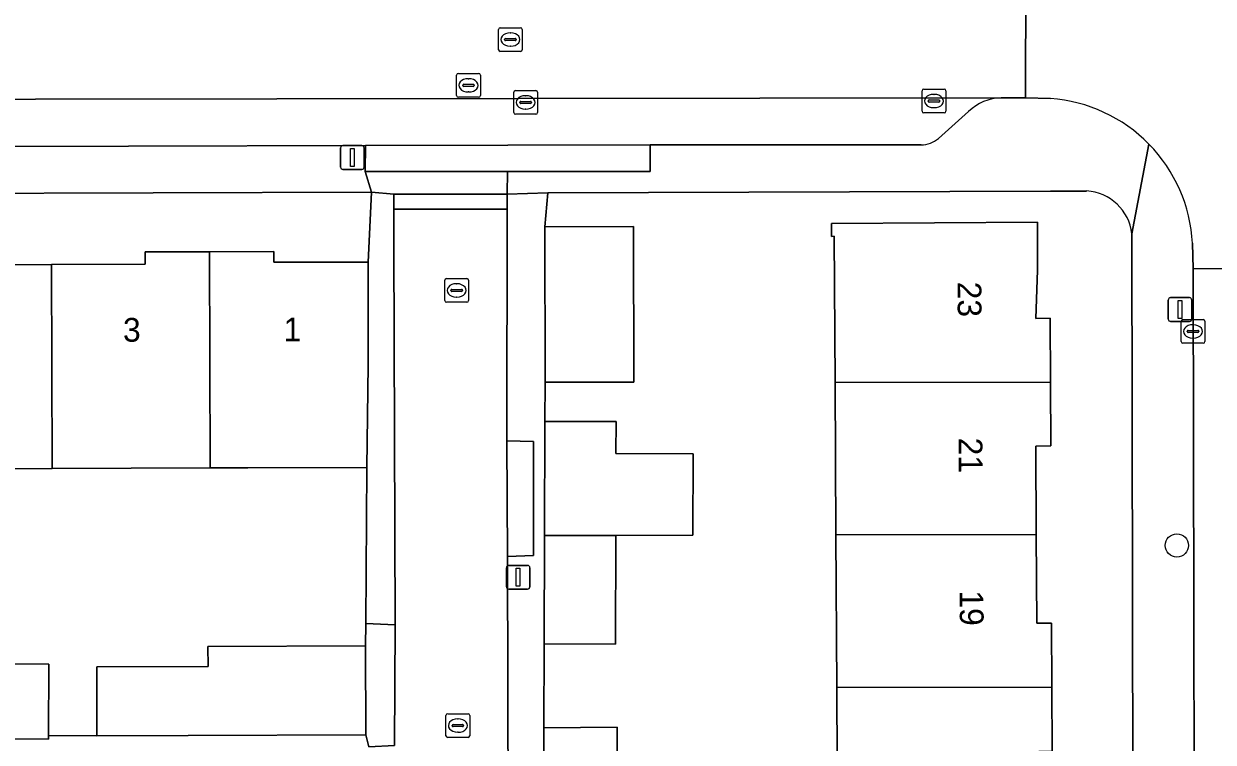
# Model space of a CAD drawing. Extents: x 160732 to 162107, y 387428 to 388479.
# Drawn here: x 161107.5 to 161157.5, y 387922.6 to 387952.9 of the extents above; entities that cross this region are included whole.
import ezdxf

# ---------------------------------------------------------------- set-up
doc = ezdxf.new("R2010")
doc.units = 0
for name, color, linetype in [('IMGEO_Boom', 7, 'Continuous'), ('IMGEO_Erf', 7, 'Continuous'), ('IMGEO_Kolk', 7, 'Continuous'), ('IMGEO_Lichtmast', 7, 'Continuous'), ('IMGEO_Muur', 7, 'Continuous'), ('IMGEO_Pand', 7, 'Continuous'), ('IMGEO_Pand_nummerreeks', 7, 'Continuous'), ('IMGEO_Parkeervlak_open', 7, 'Continuous'), ('IMGEO_Rijbaan_lokaal_open', 7, 'Continuous'), ('IMGEO_Rioolput', 7, 'Continuous'), ('IMGEO_Voetpad_open', 7, 'Continuous')]:
    doc.layers.add(name, color=color, linetype=linetype)

msp = doc.modelspace()

# ---------------------------------------------------------------- linework, layer by layer
at = {"layer": 'IMGEO_Boom'}
msp.add_circle((161156.022, 387930.913), 0.489, dxfattribs=at)
at = {"layer": 'IMGEO_Erf'}
msp.add_lwpolyline([(161122.165, 387945.783), (161076.252, 387945.633), (161076.255, 387944.912), (161076.155, 387941.053), (161082.113, 387941.075), (161082.123, 387942.692), (161086.217, 387942.721), (161086.215, 387943.253), (161088.905, 387943.262), (161091.596, 387943.272), (161091.599, 387942.713), (161095.538, 387942.727), (161099.475, 387942.741), (161099.473, 387943.285), (161102.112, 387943.294), (161104.751, 387943.304), (161104.753, 387942.72), (161108.7, 387942.734), (161112.643, 387942.748), (161112.642, 387943.265), (161115.348, 387943.274), (161118.054, 387943.284), (161118.056, 387942.831), (161122.025, 387942.831)], close=True, dxfattribs=at)
for points in [[(161152.229, 387945.827), (161150.708, 387945.822), (161129.57, 387945.746), (161129.449, 387944.321), (161133.173, 387944.328), (161133.187, 387937.79), (161129.463, 387937.783), (161129.443, 387936.134), (161132.443, 387936.127), (161132.44, 387934.777), (161135.679, 387934.769), (161135.671, 387931.343), (161132.431, 387931.337), (161132.42, 387926.764), (161129.42, 387926.772), (161129.402, 387923.242), (161132.486, 387923.268), (161132.524, 387918.598)], [(161141.757, 387918.614), (161141.721, 387924.932), (161141.685, 387931.353), (161141.649, 387937.772), (161141.615, 387943.921), (161141.508, 387943.92), (161141.505, 387944.463), (161150.157, 387944.514), (161150.168, 387942.492), (161150.086, 387940.469), (161150.698, 387940.473), (161150.713, 387937.788), (161150.728, 387935.1), (161150.089, 387935.096), (161150.109, 387931.368), (161150.13, 387927.638), (161150.75, 387927.642), (161150.765, 387924.948), (161150.781, 387922.254)], [(161154.217, 387897.663), (161154.127, 387944.025)], [(161102.178, 387925.935), (161108.596, 387925.912), (161108.586, 387922.912), (161110.618, 387922.905), (161110.608, 387925.803), (161115.287, 387925.818), (161115.285, 387926.663), (161121.915, 387926.685), (161121.921, 387927.626), (161121.964, 387934.199), (161116.965, 387934.181), (161115.382, 387934.175), (161108.733, 387934.151), (161102.147, 387934.127)]]:
    msp.add_lwpolyline(points, dxfattribs=at)
msp.add_arc((161152.118, 387943.81), 2.021, 6.1222, 86.8503, dxfattribs=at)
at = {"layer": 'IMGEO_Kolk'}
for p, q in [((161128.142, 387949.13), (161128.142, 387949.982)), ((161128.217, 387950.056), (161129.069, 387950.056)), ((161128.63, 387949.836), (161128.655, 387949.836)), ((161129.143, 387949.982), (161129.143, 387949.13)), ((161145.31, 387949.188), (161145.31, 387950.04)), ((161145.385, 387950.114), (161146.237, 387950.114)), ((161145.798, 387949.894), (161145.823, 387949.894)), ((161146.311, 387950.04), (161146.311, 387949.188)), ((161128.401, 387949.55), (161128.401, 387949.562)), ((161128.839, 387949.513), (161128.441, 387949.513)), ((161128.444, 387949.599), (161128.842, 387949.599)), ((161128.653, 387949.276), (161128.628, 387949.276)), ((161128.885, 387949.562), (161128.885, 387949.55)), ((161145.569, 387949.608), (161145.569, 387949.62)), ((161146.007, 387949.571), (161145.609, 387949.571)), ((161145.612, 387949.657), (161146.01, 387949.657)), ((161145.821, 387949.334), (161145.796, 387949.334)), ((161146.053, 387949.62), (161146.053, 387949.608)), ((161129.069, 387949.056), (161128.217, 387949.056)), ((161146.237, 387949.114), (161145.385, 387949.114)), ((161125.242, 387941.219), (161125.242, 387942.071)), ((161125.317, 387942.145), (161126.169, 387942.145)), ((161125.73, 387941.925), (161125.755, 387941.925)), ((161126.243, 387942.071), (161126.243, 387941.219)), ((161125.501, 387941.639), (161125.501, 387941.651)), ((161125.939, 387941.602), (161125.541, 387941.602)), ((161125.544, 387941.688), (161125.942, 387941.688)), ((161125.753, 387941.365), (161125.728, 387941.365)), ((161125.985, 387941.651), (161125.985, 387941.639)), ((161126.169, 387941.145), (161125.317, 387941.145)), ((161156.201, 387939.493), (161156.201, 387940.345)), ((161156.276, 387940.419), (161157.128, 387940.419)), ((161157.202, 387940.345), (161157.202, 387939.493)), ((161156.46, 387939.913), (161156.46, 387939.925)), ((161156.898, 387939.876), (161156.5, 387939.876)), ((161156.503, 387939.962), (161156.901, 387939.962)), ((161156.689, 387940.199), (161156.714, 387940.199)), ((161156.944, 387939.925), (161156.944, 387939.913)), ((161157.128, 387939.419), (161156.276, 387939.419)), ((161156.712, 387939.639), (161156.687, 387939.639)), ((161125.367, 387923.833), (161126.219, 387923.833)), ((161125.292, 387922.907), (161125.292, 387923.759)), ((161125.551, 387923.327), (161125.551, 387923.339)), ((161125.989, 387923.29), (161125.591, 387923.29)), ((161125.594, 387923.376), (161125.992, 387923.376)), ((161125.78, 387923.613), (161125.805, 387923.613)), ((161126.035, 387923.339), (161126.035, 387923.327)), ((161126.293, 387923.759), (161126.293, 387922.907)), ((161126.219, 387922.833), (161125.367, 387922.833)), ((161125.803, 387923.053), (161125.778, 387923.053))]:
    msp.add_line(p, q, dxfattribs=at)
for points in [[(161128.142, 387949.13), (161128.142, 387949.982)], [(161128.217, 387950.056), (161129.069, 387950.056)], [(161129.143, 387949.982), (161129.143, 387949.13)], [(161145.31, 387949.188), (161145.31, 387950.04)], [(161145.385, 387950.114), (161146.237, 387950.114)], [(161146.311, 387950.04), (161146.311, 387949.188)], [(161129.069, 387949.056), (161128.217, 387949.056)], [(161146.237, 387949.114), (161145.385, 387949.114)], [(161125.242, 387941.219), (161125.242, 387942.071)], [(161125.317, 387942.145), (161126.169, 387942.145)], [(161126.243, 387942.071), (161126.243, 387941.219)], [(161126.169, 387941.145), (161125.317, 387941.145)], [(161156.201, 387939.493), (161156.201, 387940.345)], [(161156.276, 387940.419), (161157.128, 387940.419)], [(161157.202, 387940.345), (161157.202, 387939.493)], [(161157.128, 387939.419), (161156.276, 387939.419)], [(161125.367, 387923.833), (161126.219, 387923.833)], [(161125.292, 387922.907), (161125.292, 387923.759)], [(161126.293, 387923.759), (161126.293, 387922.907)], [(161126.219, 387922.833), (161125.367, 387922.833)]]:
    msp.add_lwpolyline(points, dxfattribs=at)
for centre, radius, start, end in [((161128.219, 387949.98), 0.0765, 91.552, 178.448), ((161128.219, 387949.98), 0.0765, 91.552, 178.448), ((161129.067, 387949.98), 0.0765, 1.552, 88.448), ((161129.067, 387949.98), 0.0765, 1.552, 88.448), ((161145.387, 387950.038), 0.0765, 91.552, 178.448), ((161145.387, 387950.038), 0.0765, 91.552, 178.448), ((161146.235, 387950.038), 0.0765, 1.552, 88.448), ((161146.235, 387950.038), 0.0765, 1.552, 88.448), ((161128.441, 387949.559), 0.0403, 85.8775, 175.7526), ((161128.438, 387949.549), 0.0366, 178.938, 274.7102), ((161128.842, 387949.556), 0.043, 264.8664, 352.4533), ((161128.846, 387949.561), 0.0386, 1.7309, 96.639), ((161145.609, 387949.617), 0.0403, 85.8775, 175.7526), ((161145.606, 387949.607), 0.0366, 178.938, 274.7102), ((161146.01, 387949.614), 0.043, 264.8664, 352.4533), ((161146.014, 387949.619), 0.0386, 1.7309, 96.639), ((161128.219, 387949.132), 0.0765, 181.552, 268.448), ((161128.219, 387949.132), 0.0765, 181.552, 268.448), ((161129.067, 387949.132), 0.0765, 271.552, 358.448), ((161129.067, 387949.132), 0.0765, 271.552, 358.448), ((161145.387, 387949.19), 0.0765, 181.552, 268.448), ((161145.387, 387949.19), 0.0765, 181.552, 268.448), ((161146.235, 387949.19), 0.0765, 271.552, 358.448), ((161146.235, 387949.19), 0.0765, 271.552, 358.448), ((161125.319, 387942.069), 0.0765, 91.552, 178.448), ((161125.319, 387942.069), 0.0765, 91.552, 178.448), ((161126.167, 387942.069), 0.0765, 1.552, 88.448), ((161126.167, 387942.069), 0.0765, 1.552, 88.448), ((161125.541, 387941.648), 0.0403, 85.8775, 175.7526), ((161125.538, 387941.638), 0.0366, 178.938, 274.7102), ((161125.942, 387941.645), 0.043, 264.8664, 352.4533), ((161125.946, 387941.65), 0.0386, 1.7309, 96.639), ((161125.319, 387941.221), 0.0765, 181.552, 268.448), ((161125.319, 387941.221), 0.0765, 181.552, 268.448), ((161126.167, 387941.221), 0.0765, 271.552, 358.448), ((161126.167, 387941.221), 0.0765, 271.552, 358.448), ((161156.278, 387940.343), 0.0765, 91.552, 178.448), ((161156.278, 387940.343), 0.0765, 91.552, 178.448), ((161157.126, 387940.343), 0.0765, 1.552, 88.448), ((161157.126, 387940.343), 0.0765, 1.552, 88.448), ((161156.5, 387939.922), 0.0403, 85.8775, 175.7526), ((161156.497, 387939.912), 0.0366, 178.938, 274.7102), ((161156.901, 387939.919), 0.043, 264.8664, 352.4533), ((161156.905, 387939.924), 0.0386, 1.7309, 96.639), ((161156.278, 387939.495), 0.0765, 181.552, 268.448), ((161156.278, 387939.495), 0.0765, 181.552, 268.448), ((161157.126, 387939.495), 0.0765, 271.552, 358.448), ((161157.126, 387939.495), 0.0765, 271.552, 358.448), ((161125.369, 387923.757), 0.0765, 91.552, 178.448), ((161125.369, 387923.757), 0.0765, 91.552, 178.448), ((161126.217, 387923.757), 0.0765, 1.552, 88.448), ((161126.217, 387923.757), 0.0765, 1.552, 88.448), ((161125.591, 387923.336), 0.0403, 85.8775, 175.7526), ((161125.588, 387923.326), 0.0366, 178.938, 274.7102), ((161125.992, 387923.333), 0.043, 264.8664, 352.4533), ((161125.996, 387923.338), 0.0386, 1.7309, 96.639), ((161125.369, 387922.909), 0.0765, 181.552, 268.448), ((161125.369, 387922.909), 0.0765, 181.552, 268.448), ((161126.217, 387922.909), 0.0765, 271.552, 358.448), ((161126.217, 387922.909), 0.0765, 271.552, 358.448)]:
    msp.add_arc(centre, radius, start, end, dxfattribs=at)
for centre, major_axis, ratio, start_param, end_param in [((161128.629, 387949.556), (-0.387, 0.002), 0.722429, 4.712389, 7.853982), ((161128.654, 387949.556), (-0.39, 0.002), 0.717154, 1.570796, 4.712389), ((161145.797, 387949.614), (-0.387, 0.002), 0.722429, 4.712389, 7.853982), ((161145.822, 387949.614), (-0.39, 0.002), 0.717154, 1.570796, 4.712389), ((161125.729, 387941.645), (-0.387, 0.002), 0.722429, 4.712389, 7.853982), ((161125.754, 387941.645), (-0.39, 0.002), 0.717154, 1.570796, 4.712389), ((161156.688, 387939.919), (-0.387, 0.002), 0.722429, 4.712389, 7.853982), ((161156.713, 387939.919), (-0.39, 0.002), 0.717154, 1.570796, 4.712389), ((161125.779, 387923.333), (-0.387, 0.002), 0.722429, 4.712389, 7.853982), ((161125.804, 387923.333), (-0.39, 0.002), 0.717154, 1.570796, 4.712389)]:
    msp.add_ellipse(centre, major_axis=major_axis, ratio=ratio, start_param=start_param, end_param=end_param, dxfattribs=at)
at = {"layer": 'IMGEO_Lichtmast'}
for p, q in [((161120.861, 387946.837), (161120.861, 387947.637)), ((161120.861, 387947.637), (161120.861, 387946.837)), ((161120.961, 387947.737), (161121.751, 387947.737)), ((161121.751, 387947.737), (161120.961, 387947.737)), ((161121.851, 387947.637), (161121.851, 387946.837)), ((161121.851, 387946.837), (161121.851, 387947.637)), ((161121.751, 387946.737), (161120.961, 387946.737)), ((161120.961, 387946.737), (161121.751, 387946.737)), ((161155.76, 387941.34), (161156.55, 387941.34)), ((161156.55, 387941.34), (161155.76, 387941.34)), ((161155.66, 387940.44), (161155.66, 387941.24)), ((161155.66, 387941.24), (161155.66, 387940.44)), ((161156.65, 387941.24), (161156.65, 387940.44)), ((161156.65, 387940.44), (161156.65, 387941.24)), ((161156.55, 387940.34), (161155.76, 387940.34)), ((161155.76, 387940.34), (161156.55, 387940.34)), ((161127.83, 387929.176), (161127.83, 387929.976)), ((161127.83, 387929.976), (161127.83, 387929.176)), ((161127.93, 387930.076), (161128.72, 387930.076)), ((161128.72, 387930.076), (161127.93, 387930.076)), ((161128.82, 387929.976), (161128.82, 387929.176)), ((161128.82, 387929.176), (161128.82, 387929.976)), ((161128.72, 387929.076), (161127.93, 387929.076)), ((161127.93, 387929.076), (161128.72, 387929.076))]:
    msp.add_line(p, q, dxfattribs=at)
for points in [[(161121.281, 387947.612), (161121.431, 387947.612), (161121.431, 387946.862), (161121.281, 387946.862), (161121.281, 387947.612)], [(161156.08, 387941.215), (161156.23, 387941.215), (161156.23, 387940.465), (161156.08, 387940.465), (161156.08, 387941.215)], [(161128.25, 387929.951), (161128.4, 387929.951), (161128.4, 387929.201), (161128.25, 387929.201), (161128.25, 387929.951)]]:
    msp.add_lwpolyline(points, dxfattribs=at)
for centre, start, end in [((161120.961, 387947.637), 90, 180), ((161120.961, 387947.637), 90, 180), ((161121.751, 387947.637), 0, 90), ((161121.751, 387947.637), 360, 90), ((161120.961, 387946.837), 180, 270), ((161120.961, 387946.837), 180, 270), ((161121.751, 387946.837), 270, 0), ((161121.751, 387946.837), 270, 0), ((161155.76, 387941.24), 90, 180), ((161155.76, 387941.24), 90, 180), ((161156.55, 387941.24), 0, 90), ((161156.55, 387941.24), 360, 90), ((161155.76, 387940.44), 180, 270), ((161155.76, 387940.44), 180, 270), ((161156.55, 387940.44), 270, 0), ((161156.55, 387940.44), 270, 0), ((161127.93, 387929.976), 90, 180), ((161127.93, 387929.976), 90, 180), ((161128.72, 387929.976), 0, 90), ((161128.72, 387929.976), 360, 90), ((161127.93, 387929.176), 180, 270), ((161127.93, 387929.176), 180, 270), ((161128.72, 387929.176), 270, 0), ((161128.72, 387929.176), 270, 0)]:
    msp.add_arc(centre, 0.1, start, end, dxfattribs=at)
at = {"layer": 'IMGEO_Muur'}
for points in [[(161121.964, 387934.199), (161121.921, 387927.626)], [(161121.921, 387927.626), (161121.915, 387926.685)]]:
    msp.add_lwpolyline(points, dxfattribs=at)
at = {"layer": 'IMGEO_Pand'}
for points in [[(161133.187, 387937.79), (161133.173, 387944.328), (161129.449, 387944.321), (161129.463, 387937.783)], [(161150.168, 387942.492), (161150.157, 387944.514), (161141.505, 387944.463), (161141.508, 387943.92), (161141.615, 387943.921), (161141.649, 387937.772), (161150.713, 387937.788), (161150.698, 387940.473), (161150.086, 387940.469)], [(161108.7, 387942.734), (161104.753, 387942.72), (161104.751, 387943.304), (161102.112, 387943.294), (161102.147, 387934.127), (161108.733, 387934.151)], [(161115.348, 387943.274), (161112.642, 387943.265), (161112.643, 387942.748), (161108.7, 387942.734), (161108.733, 387934.151), (161115.382, 387934.175)], [(161115.348, 387943.274), (161115.382, 387934.175), (161116.965, 387934.181), (161121.964, 387934.199), (161122.025, 387938.515), (161122.025, 387942.831), (161118.056, 387942.831), (161118.054, 387943.284)], [(161141.649, 387937.772), (161141.685, 387931.353), (161150.109, 387931.368), (161150.089, 387935.096), (161150.728, 387935.1), (161150.713, 387937.788)], [(161129.443, 387936.134), (161129.431, 387931.331), (161132.431, 387931.337), (161135.671, 387931.343), (161135.679, 387934.769), (161132.44, 387934.777), (161132.443, 387936.127)], [(161129.431, 387931.331), (161129.42, 387926.772), (161132.42, 387926.764), (161132.431, 387931.337)], [(161150.765, 387924.948), (161150.75, 387927.642), (161150.13, 387927.638), (161150.109, 387931.368), (161141.685, 387931.353), (161141.721, 387924.932)], [(161121.915, 387926.685), (161115.285, 387926.663), (161115.287, 387925.818), (161110.608, 387925.803), (161110.618, 387922.905), (161114.448, 387922.918), (161121.928, 387922.943)], [(161108.596, 387925.912), (161102.178, 387925.935), (161102.19, 387922.788), (161108.585, 387922.765), (161108.586, 387922.912)], [(161150.218, 387922.251), (161150.781, 387922.254), (161150.765, 387924.948), (161141.721, 387924.932), (161141.757, 387918.614), (161148.126, 387918.625), (161148.128, 387918.338), (161150.24, 387918.35), (161150.238, 387918.629)], [(161132.524, 387918.598), (161132.486, 387923.268), (161129.402, 387923.242), (161129.441, 387918.592)]]:
    msp.add_lwpolyline(points, close=True, dxfattribs=at)
at = {"layer": 'IMGEO_Parkeervlak_open'}
for points in [[(161148.632, 387949.743), (161077.57, 387949.644)], [(161146.001, 387948.039), (161147.268, 387949.177)], [(161080.678, 387947.622), (161101.967, 387947.685), (161121.902, 387947.745), (161133.879, 387947.773), (161145.267, 387947.764)]]:
    msp.add_lwpolyline(points, dxfattribs=at)
for centre, radius, start, end in [((161148.665, 387947.736), 2.007, 90.9491, 134.1235), ((161145.247, 387948.935), 1.171, 270.9849, 310.093)]:
    msp.add_arc(centre, radius, start, end, dxfattribs=at)
at = {"layer": 'IMGEO_Rijbaan_lokaal_open'}
for points in [[(161153.502, 387954.799), (161149.674, 387954.744), (161149.664, 387949.751), (161150.715, 387949.719)], [(161034.358, 387949.531), (161065.931, 387949.61), (161067.466, 387949.615), (161077.57, 387949.644), (161148.632, 387949.743), (161149.664, 387949.751), (161149.674, 387954.744)], [(161156.678, 387943.627), (161156.704, 387942.547), (161161.618, 387942.56), (161161.599, 387947.756), (161161.64, 387949.955)], [(161122.958, 387914.162), (161127.926, 387914.225), (161127.885, 387930.449), (161127.846, 387935.311), (161127.866, 387945.068), (161123.097, 387945.063), (161123.102, 387943.562), (161123.156, 387927.578), (161123.128, 387922.5)], [(161161.627, 387913.926), (161161.627, 387913.997), (161161.618, 387942.56), (161156.704, 387942.547), (161156.776, 387906.254), (161156.817, 387879.896), (161156.803, 387874.965), (161156.836, 387859.504), (161161.733, 387859.513), (161161.702, 387896.422)]]:
    msp.add_lwpolyline(points, dxfattribs=at)
for centre, radius, start, end in [((161150.238, 387943.285), 6.451, 44.3981, 85.7565), ((161150.235, 387943.287), 6.452, 3.0205, 44.3707)]:
    msp.add_arc(centre, radius, start, end, dxfattribs=at)
at = {"layer": 'IMGEO_Rioolput'}
for p, q in [((161127.5, 387951.774), (161127.5, 387952.626)), ((161127.575, 387952.7), (161128.427, 387952.7)), ((161127.988, 387952.48), (161128.013, 387952.48)), ((161128.501, 387952.626), (161128.501, 387951.774)), ((161127.759, 387952.194), (161127.759, 387952.206)), ((161128.197, 387952.157), (161127.799, 387952.157)), ((161127.802, 387952.243), (161128.2, 387952.243)), ((161128.011, 387951.92), (161127.986, 387951.92)), ((161128.243, 387952.206), (161128.243, 387952.194)), ((161128.427, 387951.7), (161127.575, 387951.7)), ((161125.812, 387950.774), (161126.664, 387950.774)), ((161125.737, 387949.848), (161125.737, 387950.7)), ((161125.996, 387950.268), (161125.996, 387950.28)), ((161126.039, 387950.317), (161126.437, 387950.317)), ((161126.225, 387950.554), (161126.25, 387950.554)), ((161126.48, 387950.28), (161126.48, 387950.268)), ((161126.738, 387950.7), (161126.738, 387949.848)), ((161126.664, 387949.774), (161125.812, 387949.774)), ((161126.434, 387950.231), (161126.036, 387950.231)), ((161126.248, 387949.994), (161126.223, 387949.994))]:
    msp.add_line(p, q, dxfattribs=at)
for points in [[(161127.5, 387951.774), (161127.5, 387952.626)], [(161127.575, 387952.7), (161128.427, 387952.7)], [(161128.501, 387952.626), (161128.501, 387951.774)], [(161128.427, 387951.7), (161127.575, 387951.7)], [(161125.812, 387950.774), (161126.664, 387950.774)], [(161125.737, 387949.848), (161125.737, 387950.7)], [(161126.738, 387950.7), (161126.738, 387949.848)], [(161126.664, 387949.774), (161125.812, 387949.774)]]:
    msp.add_lwpolyline(points, dxfattribs=at)
for centre, radius, start, end in [((161127.577, 387952.624), 0.0765, 91.552, 178.448), ((161127.577, 387952.624), 0.0765, 91.552, 178.448), ((161128.425, 387952.624), 0.0765, 1.552, 88.448), ((161128.425, 387952.624), 0.0765, 1.552, 88.448), ((161127.577, 387951.776), 0.0765, 181.552, 268.448), ((161127.577, 387951.776), 0.0765, 181.552, 268.448), ((161127.799, 387952.203), 0.0403, 85.8775, 175.7526), ((161127.796, 387952.193), 0.0366, 178.938, 274.7102), ((161128.2, 387952.2), 0.043, 264.8664, 352.4533), ((161128.204, 387952.205), 0.0386, 1.7309, 96.639), ((161128.425, 387951.776), 0.0765, 271.552, 358.448), ((161128.425, 387951.776), 0.0765, 271.552, 358.448), ((161125.814, 387950.698), 0.0765, 91.552, 178.448), ((161125.814, 387950.698), 0.0765, 91.552, 178.448), ((161126.662, 387950.698), 0.0765, 1.552, 88.448), ((161126.662, 387950.698), 0.0765, 1.552, 88.448), ((161126.036, 387950.277), 0.0403, 85.8775, 175.7526), ((161126.033, 387950.267), 0.0366, 178.938, 274.7102), ((161126.437, 387950.274), 0.043, 264.8664, 352.4533), ((161126.441, 387950.279), 0.0386, 1.7309, 96.639), ((161125.814, 387949.85), 0.0765, 181.552, 268.448), ((161125.814, 387949.85), 0.0765, 181.552, 268.448), ((161126.662, 387949.85), 0.0765, 271.552, 358.448), ((161126.662, 387949.85), 0.0765, 271.552, 358.448)]:
    msp.add_arc(centre, radius, start, end, dxfattribs=at)
for centre, major_axis, ratio, start_param, end_param in [((161127.987, 387952.2), (-0.387, 0.002), 0.722429, 4.712389, 7.853982), ((161128.012, 387952.2), (-0.39, 0.002), 0.717154, 1.570796, 4.712389), ((161126.224, 387950.274), (-0.387, 0.002), 0.722429, 4.712389, 7.853982), ((161126.249, 387950.274), (-0.39, 0.002), 0.717154, 1.570796, 4.712389)]:
    msp.add_ellipse(centre, major_axis=major_axis, ratio=ratio, start_param=start_param, end_param=end_param, dxfattribs=at)
at = {"layer": 'IMGEO_Voetpad_open'}
for points in [[(161150.715, 387949.719), (161149.664, 387949.751), (161148.632, 387949.743)], [(161147.268, 387949.177), (161146.001, 387948.039)], [(161079.972, 387947.954), (161067.879, 387946.171), (161068.549, 387945.535), (161076.252, 387945.633), (161122.165, 387945.783), (161121.898, 387946.643), (161121.902, 387947.745)], [(161145.267, 387947.764), (161133.879, 387947.773), (161133.884, 387946.655), (161127.872, 387946.649), (161127.861, 387945.693), (161129.57, 387945.746), (161150.708, 387945.822), (161152.229, 387945.827)], [(161154.127, 387944.025), (161154.847, 387947.799)], [(161154.847, 387947.799), (161154.127, 387944.025), (161154.217, 387897.663), (161154.171, 387880.36), (161154.167, 387878.879), (161154.158, 387875.498), (161154.269, 387857.129), (161155.044, 387854.419)], [(161121.902, 387947.745), (161101.967, 387947.685), (161080.678, 387947.622)], [(161129.441, 387918.592), (161129.402, 387923.242), (161129.42, 387926.772), (161129.431, 387931.331), (161129.443, 387936.134), (161129.463, 387937.783), (161129.449, 387944.321), (161129.57, 387945.746), (161127.861, 387945.693), (161127.866, 387945.068), (161127.846, 387935.311), (161128.965, 387935.289), (161128.968, 387930.485), (161127.885, 387930.449), (161127.926, 387914.225)], [(161156.704, 387942.547), (161156.678, 387943.627)], [(161156.809, 387858.666), (161156.836, 387859.504), (161156.803, 387874.965), (161155.715, 387874.967), (161155.688, 387879.883), (161156.817, 387879.896), (161156.776, 387906.254), (161156.704, 387942.547)], [(161123.128, 387922.5), (161122.048, 387922.435), (161121.928, 387922.943), (161114.448, 387922.918), (161110.618, 387922.905), (161108.586, 387922.912), (161108.585, 387922.765), (161102.19, 387922.788)]]:
    msp.add_lwpolyline(points, dxfattribs=at)
for points in [[(161133.879, 387947.773), (161121.902, 387947.745), (161121.898, 387946.643), (161127.872, 387946.649), (161133.884, 387946.655)], [(161127.872, 387946.649), (161121.898, 387946.643), (161122.165, 387945.783), (161123.098, 387945.693), (161127.861, 387945.693)], [(161122.165, 387945.783), (161122.025, 387942.831), (161122.025, 387938.515), (161121.964, 387934.199), (161121.921, 387927.626), (161123.156, 387927.578), (161123.102, 387943.562), (161123.097, 387945.063), (161123.098, 387945.693)], [(161123.098, 387945.693), (161123.097, 387945.063), (161127.866, 387945.068), (161127.861, 387945.693)], [(161127.885, 387930.449), (161128.968, 387930.485), (161128.965, 387935.289), (161127.846, 387935.311)], [(161121.915, 387926.685), (161121.928, 387922.943), (161122.048, 387922.435), (161123.128, 387922.5), (161123.156, 387927.578), (161121.921, 387927.626)]]:
    msp.add_lwpolyline(points, close=True, dxfattribs=at)
for centre, radius, start, end in [((161148.665, 387947.736), 2.007, 90.9491, 134.1235), ((161150.238, 387943.285), 6.451, 44.3981, 85.7565), ((161145.247, 387948.935), 1.171, 270.9849, 310.093), ((161150.235, 387943.287), 6.452, 3.0205, 44.3707), ((161152.118, 387943.81), 2.021, 6.1222, 86.8503)]:
    msp.add_arc(centre, radius, start, end, dxfattribs=at)

# ---------------------------------------------------------------- texts
at = {"layer": 'IMGEO_Pand_nummerreeks'}
for s, rotation, p in [('23', 270.3895, (161146.8, 387942.009)), ('3', 0.1396, (161111.714, 387939.485)), ('1', 0.1396, (161118.463, 387939.501)), ('21', 270.3895, (161146.844, 387935.446)), ('19', 270.3895, (161146.888, 387929.017))]:
    msp.add_text(s, height=1, rotation=rotation, dxfattribs=at).set_placement(p)

doc.saveas('drawing.dxf')
